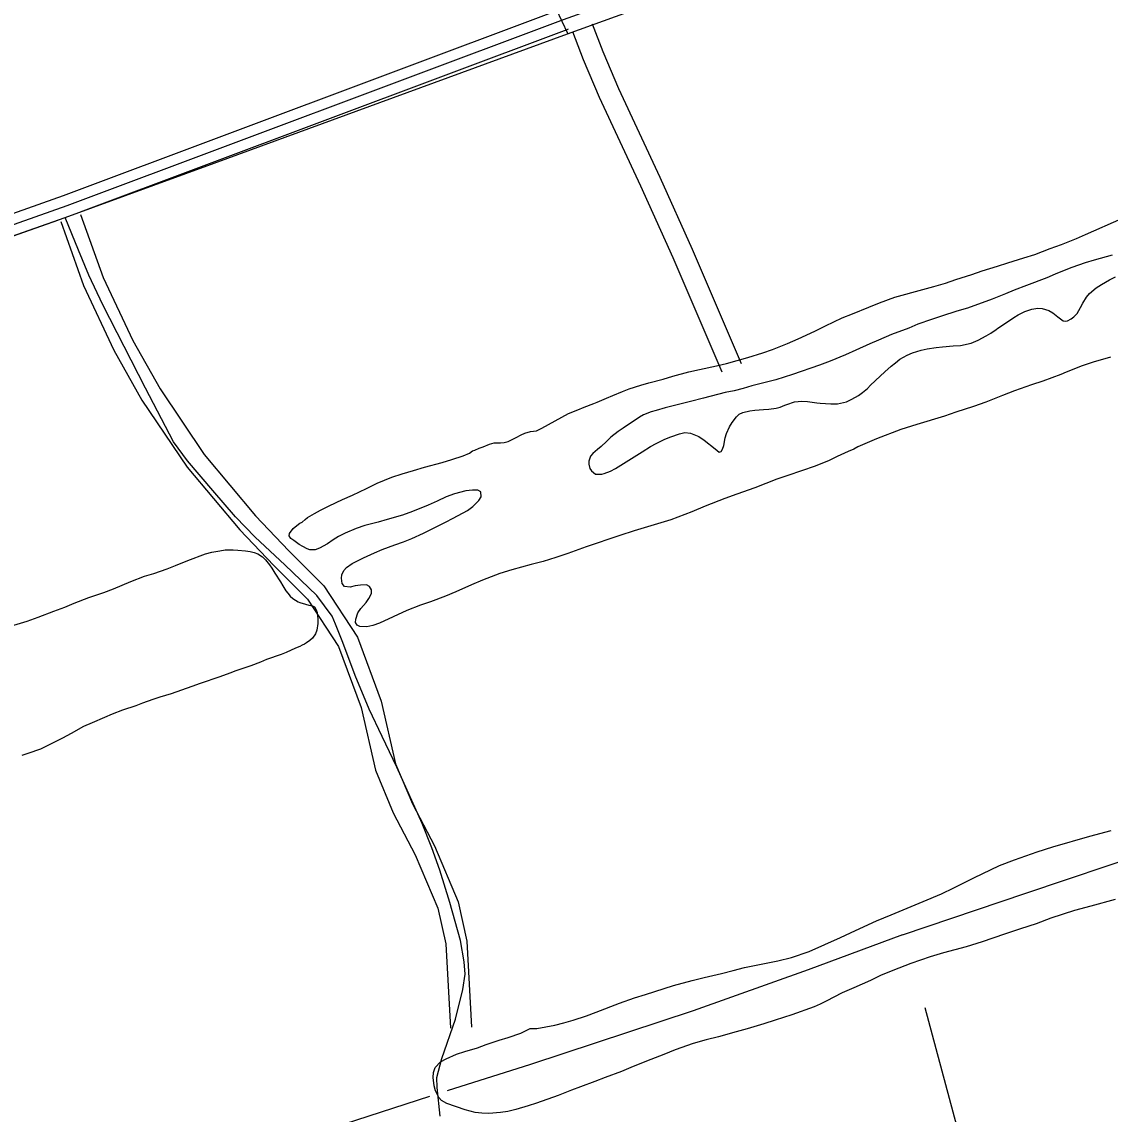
# Model space of a CAD drawing. Extents: x 3508733 to 3546731, y 546897 to 572481.
# Drawn here: x 3540828 to 3542371, y 559192 to 560742 of the extents above; entities that cross this region are included whole.
import ezdxf

# ---------------------------------------------------------------- set-up
doc = ezdxf.new("R2010")
doc.units = 0
for name, color, linetype in [('V-DTCH-CNTR', 7, 'Continuous'), ('V-ROAD-CNTR', 7, 'Continuous'), ('V-SITE-VEGE', 7, 'Continuous'), ('V-TOPO-SHOR', 7, 'Continuous')]:
    doc.layers.add(name, color=color, linetype=linetype)

msp = doc.modelspace()

# ---------------------------------------------------------------- linework, layer by layer
at = {"layer": 'V-DTCH-CNTR'}
for points in [[(3541421.4, 559188.9), (3541417, 559229.7), (3541416.4, 559244.1), (3541423.6, 559271), (3541442.9, 559326.6), (3541453.7, 559368.6), (3541456.7, 559390.6), (3541455.5, 559407.9), (3541450.3, 559438.3), (3541435, 559492.3), (3541421, 559538), (3541409.7, 559569.8), (3541395.6, 559604.5), (3541359.9, 559684.2), (3541339, 559727.9), (3541320.8, 559766.7), (3541300.6, 559814.5), (3541283.1, 559861), (3541273.1, 559887.3), (3541268.4, 559898.4), (3541246.6, 559927.6), (3541200.9, 559971.5), (3541159.2, 560010.6), (3541131.3, 560039.2), (3541099.2, 560076.8), (3541063.1, 560118.6), (3541043.4, 560145.7), (3541003.6, 560222.1), (3540942.8, 560340), (3540923.2, 560382.3), (3540908.4, 560417.6), (3540889.6, 560464.1), (3541100.9, 560541.1), (3541355.1, 560634.2), (3541601.7, 560724.6), (3541845.5, 560813)], [(3541602.5, 560724.9), (3541586.3, 560758.9)], [(3540658.1, 560382.7), (3540889.6, 560464.1)], [(3542108.7, 559343.1), (3542262.3, 558770.7), (3542322.3, 558534.3), (3542390.8, 558199.7), (3542452.9, 557898.8), (3542481.9, 557783.6)]]:
    msp.add_lwpolyline(points, dxfattribs=at)
at = {"layer": 'V-ROAD-CNTR'}
for points in [[(3540159.3, 560180.5), (3540206.4, 560201.5), (3540454.7, 560289.9), (3540533.1, 560311.9), (3540590.5, 560374.2), (3540892.3, 560480.9), (3541596.1, 560744.9), (3542124.3, 560934.7), (3542471.3, 561066.3), (3542540.2, 561077.7), (3542626.5, 561111.4), (3543287.1, 561354.6), (3543428.8, 561407), (3544044.1, 561629.5)], [(3540153.2, 560194.2), (3540200.8, 560215.4), (3540450.1, 560304.2), (3540524.9, 560325.2), (3540582, 560387.1), (3540887.2, 560495), (3541579.6, 560754.8)], [(3541637, 560738.9), (3541652.1, 560699.5), (3541674.3, 560646.8), (3541732.6, 560521.3), (3541778.6, 560419.3), (3541848.4, 560257)], [(3540911.1, 560471.9), (3541601.2, 560730.8), (3541603.3, 560731.6)], [(3541609, 560728.1), (3541624.3, 560688.3), (3541646.8, 560634.7), (3541705.4, 560508.8), (3541751.2, 560407.2), (3541820.9, 560245.2)], [(3540165.4, 560166.8), (3540212, 560187.6), (3540459.2, 560275.6), (3540541.2, 560298.7), (3540599, 560361.3), (3540879.4, 560460.4)], [(3540883.3, 560458.4), (3540915.7, 560367.6), (3540958.7, 560275.8), (3540998.5, 560205.1), (3541062.8, 560109.8), (3541137.2, 560020.7), (3541185.3, 559970.2), (3541233.1, 559922.6), (3541277.4, 559855.2), (3541309.1, 559769.1), (3541329.5, 559679.9), (3541354.8, 559619.5), (3541386.1, 559560), (3541418.2, 559484.3), (3541429.2, 559433.4), (3541435.8, 559313.9)], [(3540911.5, 560468.5), (3540943.4, 560379), (3540985.4, 560289.5), (3541024.1, 560220.9), (3541086.8, 560127.9), (3541159.6, 560040.7), (3541206.8, 559991.2), (3541256.5, 559941.7), (3541304.3, 559868.8), (3541337.9, 559777.7), (3541358.2, 559689.1), (3541382, 559632.3), (3541413.3, 559572.8), (3541446.9, 559493.4), (3541459.1, 559437.4), (3541465.8, 559315.5)]]:
    msp.add_lwpolyline(points, dxfattribs=at)
at = {"layer": 'V-SITE-VEGE'}
for points in [[(3541462.8, 560129.6), (3541467.2, 560133), (3541470.3, 560133.9), (3541476.8, 560136.7), (3541482.1, 560138.7), (3541491.5, 560142.6), (3541498, 560144.3), (3541507.1, 560144.5), (3541512, 560144.9), (3541517.9, 560146.3), (3541529, 560152.1), (3541536.3, 560155.6), (3541541.4, 560157.9), (3541549.4, 560160.2), (3541553.6, 560160.8), (3541557.8, 560161.5), (3541559.7, 560162.2), (3541565.5, 560165), (3541603.5, 560185.9), (3541616.5, 560191.1), (3541625.5, 560194.8), (3541639.2, 560200.1), (3541643.8, 560201.8), (3541657, 560207.7), (3541666.1, 560211.6), (3541679.9, 560217.4), (3541689.4, 560221.1), (3541705.8, 560226), (3541717.4, 560229.3), (3541737.4, 560234.8), (3541751.4, 560238.8), (3541773.9, 560244.9), (3541789.1, 560248.5), (3541813.3, 560253.6), (3541827.6, 560256.8), (3541842.5, 560261), (3541857.5, 560265.4), (3541878.7, 560271.8), (3541892.6, 560276.8), (3541914, 560285.2), (3541928.9, 560291.8), (3541952.4, 560302.6), (3541967.7, 560310.2), (3541991.5, 560321.6), (3542005.9, 560327.5), (3542029.3, 560336.7), (3542044.4, 560343), (3542066.3, 560350.8), (3542105.6, 560361.9), (3542121.4, 560366), (3542138, 560370.9), (3542152.7, 560375.9), (3542175.4, 560383.2), (3542190.1, 560388.2), (3542211.6, 560395.2), (3542226.1, 560399.8), (3542249, 560406.6), (3542264.7, 560411.5), (3542286.4, 560419.9), (3542302.4, 560425.6), (3542323.8, 560434.3), (3542336.6, 560440), (3542388.2, 560462.7)], [(3542374.3, 560410.5), (3542348.6, 560403.6), (3542335.8, 560399.6), (3542317.3, 560392.9), (3542311, 560390.5), (3542293.4, 560383.5), (3542281.8, 560378.5), (3542253, 560367.6), (3542235.4, 560360.7), (3542223.2, 560355.5), (3542203.9, 560348), (3542169, 560335.6), (3542154.1, 560331), (3542132.4, 560324), (3542118.3, 560319.1), (3542098.6, 560312.6), (3542086, 560307.2), (3542061.4, 560298.2), (3542043.1, 560290.2), (3542030.7, 560285), (3542010.6, 560275.9), (3541996.3, 560269.2), (3541974.5, 560260.4), (3541959.3, 560254.6), (3541921.1, 560241.2), (3541897.5, 560233.8), (3541863.3, 560225.1), (3541851, 560221.6), (3541838.2, 560218.3), (3541825.6, 560215.6), (3541794.9, 560207.8), (3541776.4, 560203.2), (3541740.2, 560194.1), (3541727.5, 560190.4), (3541720.4, 560188.2), (3541709.9, 560184.2), (3541704, 560180.8), (3541681, 560165.3), (3541673.9, 560160.2), (3541663.4, 560152.2), (3541657.4, 560146.1), (3541649.6, 560139), (3541644.6, 560134.7), (3541637.7, 560129.4), (3541634.4, 560125.3), (3541632, 560118.5), (3541632, 560114.1), (3541633.6, 560108), (3541635.7, 560104.4), (3541641.5, 560099.8), (3541650.7, 560099.8), (3541653.7, 560100.8), (3541662.9, 560104.1), (3541670.1, 560107.8), (3541700, 560126.9), (3541707.8, 560131.5)], [(3541707.8, 560131.5), (3541719.7, 560139), (3541727.5, 560143.5), (3541739.8, 560149.4), (3541748.5, 560153), (3541760.9, 560157), (3541768.2, 560158.8), (3541776.3, 560158.2), (3541788.1, 560153.1), (3541795.8, 560147.9), (3541811.3, 560135.7), (3541817.1, 560130.9), (3541819.6, 560132), (3541821.7, 560135.2), (3541823.5, 560140.6), (3541825.5, 560151.4), (3541827.5, 560157.4), (3541831.7, 560167.1), (3541835.4, 560173.1), (3541841.4, 560181.2), (3541845.4, 560185), (3541850.6, 560187.6), (3541860.3, 560189.9), (3541867.7, 560190.8), (3541879.9, 560191.8), (3541887.5, 560192.3), (3541898, 560193.5), (3541903.5, 560194.8), (3541910, 560197.6), (3541912.7, 560198.9), (3541923.7, 560202.6), (3541934, 560203.4), (3541942.2, 560202.9), (3541955.4, 560200.9), (3541960.4, 560200.8), (3541975.4, 560199.7), (3541984.9, 560199.8), (3541997.5, 560202.7), (3542005.3, 560206.1), (3542014.7, 560211.7), (3542020.2, 560215.8), (3542027.3, 560221.4), (3542031.4, 560226.1), (3542045.4, 560238.9), (3542051.9, 560245.1), (3542061.1, 560253), (3542066.9, 560258), (3542073.4, 560262.9), (3542083.7, 560268.9), (3542091.2, 560272.2), (3542103.5, 560275.9), (3542111.9, 560277.5), (3542124.7, 560279.6), (3542133.8, 560280.7), (3542148.8, 560281.9), (3542159.3, 560282.5), (3542174.4, 560285.9), (3542184.1, 560289.8), (3542195.8, 560296.2), (3542202.3, 560299.9), (3542209.9, 560305.1), (3542212.2, 560306.8), (3542220.4, 560312.1), (3542234.8, 560322.2), (3542240.9, 560326.1), (3542250.5, 560330.5), (3542260.4, 560334.2), (3542268.8, 560335.5), (3542274.9, 560335), (3542284.5, 560332.1), (3542290, 560328.8), (3542297.3, 560323), (3542304.9, 560317.6), (3542307.7, 560317), (3542310.8, 560317.5), (3542315.9, 560320.1), (3542320.1, 560323.3), (3542324.4, 560328), (3542329.2, 560336.3), (3542332.7, 560342.6), (3542337.9, 560351.1), (3542342.2, 560356.4), (3542351.6, 560364), (3542359.2, 560369.1), (3542370.7, 560375.6), (3542378.9, 560379.7)], [(3542371.8, 560265.9), (3542347.4, 560258.8), (3542331.9, 560253.5), (3542309, 560244.6), (3542301.4, 560241.4), (3542275.8, 560232), (3542259.8, 560226.7), (3542235.6, 560218), (3542218.6, 560211.5), (3542194.9, 560202.1), (3542177.4, 560195.8), (3542152.8, 560187.7), (3542136.6, 560182.2), (3542097.5, 560170.3), (3542074.8, 560163.1), (3542040.2, 560149.8), (3542013.7, 560138.7), (3542008, 560135.5), (3542000.1, 560132.2), (3541984.5, 560125.1), (3541972.8, 560119.4), (3541953.1, 560111.2), (3541914.2, 560098.1), (3541898.8, 560092.6), (3541883.1, 560086.7), (3541867.5, 560080.6), (3541841.9, 560071.6), (3541824.9, 560065.3), (3541797.1, 560054.6), (3541778.2, 560046.4), (3541748.6, 560035.1), (3541696.5, 560019.7), (3541675.9, 560013.1), (3541628.4, 559996.7), (3541602.3, 559987.3)], [(3541602.3, 559987.3), (3541585.3, 559981.6), (3541567.6, 559976.1), (3541550.3, 559971.7), (3541522.8, 559964.2), (3541505.8, 559958.9), (3541481.2, 559949.5), (3541465.6, 559942.8), (3541443.4, 559933.1), (3541428.9, 559927), (3541407.5, 559918.7), (3541393.6, 559914.1), (3541374.3, 559906.5), (3541335.2, 559888.3), (3541326, 559885), (3541317.4, 559883.2), (3541307.6, 559884), (3541303.8, 559885.8), (3541301.4, 559889.4), (3541301.6, 559894), (3541304.7, 559903.3), (3541308.8, 559909.3), (3541316.5, 559917.8), (3541320.3, 559923.3), (3541324, 559930.6), (3541324.1, 559935.6), (3541321.3, 559940.7), (3541316.9, 559942.9), (3541308.2, 559942.6), (3541300.8, 559941.3), (3541293.9, 559939.5), (3541285.7, 559940.7), (3541282.6, 559944.8), (3541281.3, 559952.2), (3541282.1, 559957.1), (3541284.8, 559963), (3541288.5, 559967.3), (3541296.6, 559973.1), (3541312.6, 559981.3), (3541328.3, 559988.2), (3541339.3, 559993.2), (3541357.1, 559999.6), (3541369.5, 560003.9), (3541381.3, 560008.5), (3541397.9, 560016.1), (3541421.4, 560028.2), (3541428.9, 560031.9), (3541440, 560037.7), (3541460, 560048.5), (3541467.7, 560054.1), (3541476.4, 560062.4), (3541479.6, 560067.9), (3541478.8, 560074.7), (3541474.8, 560077.4), (3541467.4, 560077.1), (3541457.9, 560076.3), (3541441.7, 560072.1), (3541429.7, 560067.5), (3541417.2, 560061.7), (3541404.1, 560055.8), (3541382.3, 560046.7), (3541367.8, 560041.7), (3541346.4, 560035.5), (3541333.3, 560031.8), (3541314.4, 560027.1), (3541302.2, 560023), (3541286.6, 560016.4), (3541277.4, 560011.5), (3541269.4, 560006.5), (3541261.7, 560001), (3541250.4, 559994.9), (3541244.1, 559992.5), (3541236.3, 559992.6), (3541232.7, 559993.8), (3541226.7, 559997.1), (3541221.2, 560000.3), (3541213.7, 560005.6), (3541209.7, 560008.5), (3541207.3, 560012.3), (3541207.9, 560015.7), (3541212.7, 560022.7), (3541217.9, 560027.2), (3541222.3, 560030.2), (3541225.5, 560032), (3541229.9, 560035.4), (3541233.4, 560038.4), (3541243.2, 560044.2), (3541251.8, 560048.9), (3541264, 560055.2), (3541282.9, 560064.1), (3541297.2, 560070.2), (3541317.1, 560079.7), (3541332, 560087), (3541352.6, 560095.5), (3541367.3, 560100.6), (3541383.3, 560105.2), (3541399.1, 560110), (3541424.3, 560116.4), (3541438, 560120.6), (3541453.9, 560125.9), (3541462.8, 560129.6)], [(3540812.1, 559884.3), (3540835.6, 559891.2), (3540851.2, 559896.8), (3540873.7, 559905.7), (3540889, 559911.4), (3540902.5, 559916.9), (3540923.2, 559925.1), (3540944.3, 559932.1), (3540957.9, 559937.2), (3540970.3, 559942.4), (3540982.7, 559947.8), (3541002, 559955.4), (3541015.3, 559959.2), (3541034, 559965.5), (3541046.2, 559970.1), (3541063.6, 559977.3), (3541088.8, 559987), (3541097.4, 559989.3), (3541109, 559990.9), (3541116.6, 559992.4), (3541127.6, 559992.4), (3541134.5, 559992.2), (3541145.3, 559991.1), (3541151.7, 559990.1), (3541157.8, 559988.9), (3541162.9, 559986.9), (3541169.3, 559982.5), (3541173.8, 559978.4), (3541179.5, 559971.3), (3541182.6, 559966.6), (3541187.1, 559959.5), (3541194.8, 559947), (3541198, 559941.7), (3541202.4, 559934.6), (3541205.1, 559931.2), (3541208.8, 559926.6), (3541212.6, 559923.3), (3541219.8, 559918.8), (3541222.4, 559917.7), (3541230.5, 559915.3), (3541235.1, 559914.1), (3541240.4, 559913.3), (3541243.1, 559911.9), (3541245.1, 559908.3), (3541247, 559903.5), (3541248, 559894.4), (3541247.9, 559887.9), (3541246.5, 559878.4), (3541244.5, 559873.5), (3541240.5, 559867.3), (3541236.6, 559864.1), (3541231.7, 559860.7), (3541228.8, 559858.5), (3541225.7, 559857.2), (3541222.5, 559855.3), (3541216.4, 559853.1), (3541202.8, 559847), (3541195.8, 559844.2), (3541175, 559836.8), (3541166.4, 559833.1), (3541152.8, 559828.1), (3541131.8, 559821), (3541123.3, 559817.4), (3541108.8, 559812.3), (3541081.1, 559802.9), (3541069.3, 559798.6), (3541039.9, 559788.5), (3541023.9, 559783.5), (3541013.8, 559780.2), (3540999.1, 559775.1), (3540989.7, 559771.4), (3540971, 559764.9), (3540956.1, 559759.4), (3540945.3, 559754.9), (3540927.7, 559747.3), (3540915.5, 559741.8), (3540897.9, 559732.1), (3540885.6, 559725.5), (3540866.7, 559715.7), (3540854.7, 559709.7), (3540836.6, 559703.5), (3540828, 559700.9)], [(3541696.8, 559357), (3541712.4, 559361.8), (3541752.1, 559374.7), (3541778.6, 559381.6), (3541795.7, 559385.8), (3541820.3, 559391.4), (3541836.7, 559396), (3541852.9, 559400.2), (3541900.3, 559409.7), (3541919.6, 559414.3), (3541944.4, 559422.6), (3541988.9, 559442.4), (3542010.3, 559452.5), (3542040.2, 559466.2), (3542061.1, 559474.7), (3542106.1, 559493.8), (3542132.1, 559504.5), (3542149.8, 559513.1), (3542178.1, 559527.2), (3542214.6, 559544.5), (3542235.8, 559553), (3542268, 559564.1), (3542290.2, 559571.4), (3542342.6, 559586.5), (3542372.7, 559594.5)], [(3542378.7, 559496.5), (3542343.8, 559487.2), (3542320.7, 559480.8), (3542287.4, 559469.8), (3542266.4, 559462.2), (3542244.2, 559454.7), (3542221.7, 559447.1), (3542190.1, 559436.3), (3542167.4, 559429.5), (3542135, 559420.9), (3542116.1, 559415), (3542088.6, 559405.6), (3542071.6, 559399.1), (3542046.8, 559389.1), (3542031.5, 559381.7), (3542007.9, 559371.3), (3541991.6, 559363.9), (3541968.9, 559352.2), (3541960.3, 559347.9), (3541951.9, 559344.4), (3541920, 559332.9), (3541896.6, 559325.4), (3541880.5, 559319.9), (3541856.9, 559312.9), (3541841.3, 559308.9), (3541816.1, 559301.6), (3541798.4, 559297.2), (3541780.3, 559292.3), (3541754.7, 559283.2), (3541738.3, 559276.6), (3541720.2, 559269.5), (3541695, 559259.5), (3541678.6, 559252.5), (3541655.1, 559244), (3541640.8, 559238.5), (3541620.4, 559230.9), (3541607.4, 559225.9), (3541588.7, 559218.5), (3541558, 559207.6), (3541546.3, 559203.9), (3541528.8, 559198.8), (3541517.5, 559195.9), (3541506.7, 559194.1), (3541490.5, 559192.9), (3541480.5, 559193.4), (3541470.8, 559194.5), (3541456.7, 559198.3), (3541430.8, 559207.1), (3541423.4, 559211.5), (3541419.3, 559215.6), (3541414.7, 559224.9), (3541412.8, 559232), (3541411.6, 559243.8), (3541411.9, 559251.2), (3541414.3, 559258), (3541421.6, 559266.1), (3541430, 559270.6), (3541444.3, 559276.9), (3541456.1, 559280.9), (3541474.4, 559286.2), (3541486.6, 559290.7), (3541505.1, 559297.1), (3541517.9, 559300.8), (3541535.5, 559307.1), (3541544.3, 559311.2), (3541548.8, 559313.6), (3541551.3, 559313.4), (3541558.5, 559313.5), (3541584.1, 559318.3), (3541596.8, 559321.4), (3541609.8, 559325.1), (3541629, 559331.5), (3541642.4, 559336.9), (3541675.6, 559349.6), (3541696.8, 559357)]]:
    msp.add_lwpolyline(points, dxfattribs=at)
at = {"layer": 'V-TOPO-SHOR'}
for points in [[(3542077.1, 559446.2), (3542251.7, 559505.3), (3542426.4, 559564.1), (3542601.2, 559622.8), (3542776, 559681.3)], [(3542077.1, 559446.2), (3541943.4, 559396.6), (3541780, 559338.4), (3541549.5, 559262.3), (3541431.1, 559225)], [(3541406.2, 559217), (3541250.4, 559166.2), (3541026.1, 559090.1), (3540785.2, 559007.2), (3540528.3, 558918.2), (3540301.9, 558843.4), (3540148.8, 558793.4), (3540026.4, 558753.3), (3539944.1, 558731.5), (3539914.3, 558722.8), (3539910.8, 558719.4), (3539903.7, 558698.8), (3539868.8, 558530.9), (3539823.7, 558316.2), (3539786.2, 558109.6), (3539773.8, 558045.6), (3539754.3, 557970), (3539740.5, 557906.7), (3539722.3, 557817.9), (3539697.5, 557688.5), (3539680, 557602.4), (3539661.7, 557513), (3539626, 557340.2)]]:
    msp.add_lwpolyline(points, dxfattribs=at)

doc.saveas('drawing.dxf')
